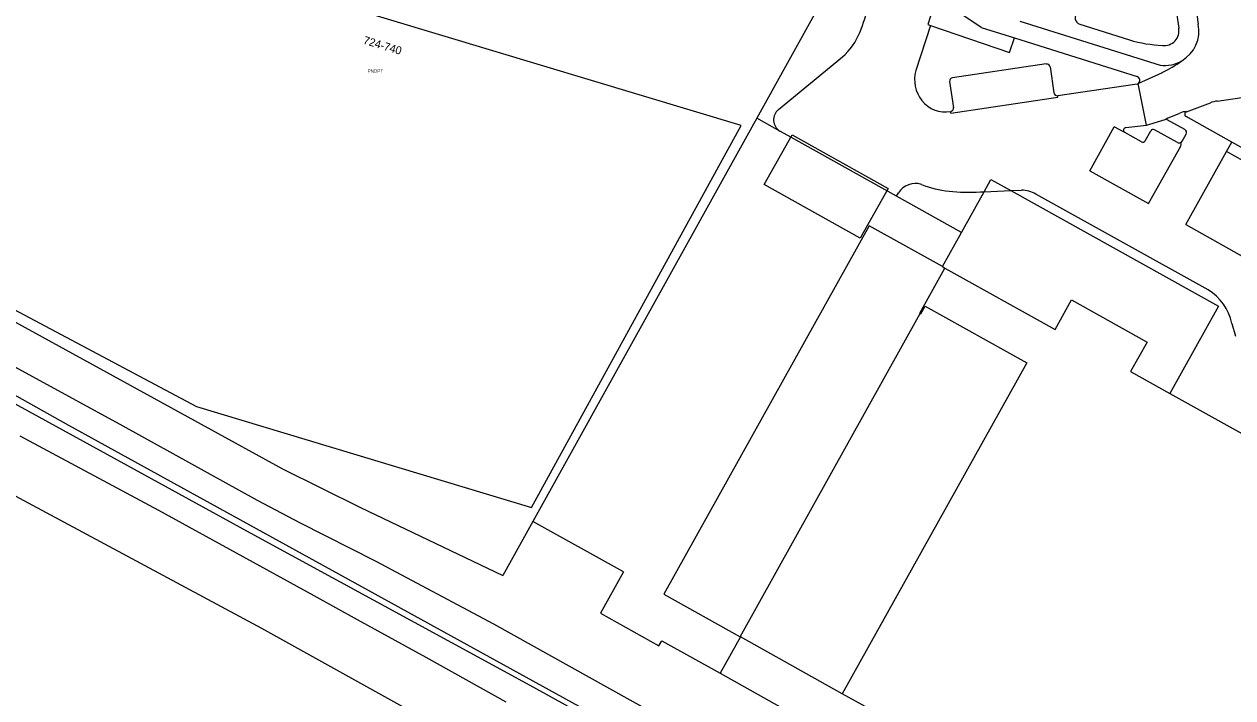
# Model space of a CAD drawing. Extents: x 194485 to 197793, y 468269 to 470822.
# Drawn here: x 196538 to 196719.1, y 468920.3 to 469021.3 of the extents above; entities that cross this region are included whole.
import ezdxf

# ---------------------------------------------------------------- set-up
doc = ezdxf.new("R2010")
doc.units = 0
for name, color, linetype in [('BAG plantopografie panden grensvlak pand', 7, 'Continuous'), ('BAG plantopografie panden kenmerkpunt', 7, 'Continuous'), ('BAG plantopografie panden tekst opmerking', 7, 'Continuous'), ('BGT begrenzing kruinlijn', 7, 'Continuous'), ('BGT grensvlak begroeid terreindeel', 7, 'Continuous'), ('BGT grensvlak gebouwinstallatie plus 1', 7, 'Continuous'), ('BGT grensvlak onbegroeid terreindeel', 7, 'Continuous'), ('BGT grensvlak pand op maaiveld', 7, 'Continuous'), ('BGT grensvlak wegdeel', 7, 'Continuous'), ('BGT lijnelement scheiding hek', 7, 'Continuous')]:
    doc.layers.add(name, color=color, linetype=linetype)

msp = doc.modelspace()

# ---------------------------------------------------------------- linework, layer by layer
at = {"layer": 'BAG plantopografie panden grensvlak pand'}
msp.add_lwpolyline([(196540.41, 469037.73), (196534.87, 469040.52), (196530.07, 469044.11), (196525.96, 469048.49), (196522.67, 469053.51), (196520.3, 469059.02), (196519.29, 469063.06), (196465.17, 469079.36), (196448.84, 469025.13), (196563.77, 468963.99), (196613.99, 468948.86), (196645.41, 469006.1), (196540.41, 469037.73)], dxfattribs=at)
at = {"layer": 'BGT begrenzing kruinlijn'}
for p, q in [((196558.13, 468948.39), (196537.35, 468959.55)), ((196581.44, 468935.59), (196558.13, 468948.39)), ((196587.94, 468932.01), (196581.44, 468935.59)), ((196598.23, 468926.37), (196587.94, 468932.01)), ((196610.22, 468919.68), (196598.23, 468926.37))]:
    msp.add_line(p, q, dxfattribs=at)
at = {"layer": 'BGT grensvlak begroeid terreindeel'}
for points in [[(196664, 468894.35), (196614.34, 468921.85), (196571.9, 468944.97), (196501.27, 468983.73), (196475.64, 468996.83), (196467.01, 469001.13), (196464.63, 469002.32), (196434.71, 469015.8), (196400.08, 469030.84)], [(196467.57, 469002.33), (196482.24, 468994.76), (196494.91, 468988.36), (196511.85, 468979.52), (196544.6, 468961.2), (196680.8, 468886.2), (196712.39, 468868.93)]]:
    msp.add_lwpolyline(points, dxfattribs=at)
at = {"layer": 'BGT grensvlak gebouwinstallatie plus 1'}
for p, q in [((196678.46, 468990.09), (196681.85, 468996.17)), ((196675.6, 468984.95), (196678.46, 468990.09)), ((196675.6, 468984.95), (196675.98, 468984.74)), ((196645.27, 468929.47), (196672.28, 468977.91)), ((196633.83, 468935.83), (196645.27, 468929.47)), ((196645.34, 468929.43), (196642.3, 468923.99)), ((196645.34, 468929.43), (196645.27, 468929.47)), ((196660.59, 468920.93), (196645.34, 468929.43)), ((196642.3, 468923.99), (196663.97, 468911.87))]:
    msp.add_line(p, q, dxfattribs=at)
for points in [[(196663.27, 468989.23), (196648.87, 468997.25), (196653.05, 469004.7), (196667.45, 468996.68), (196663.27, 468989.23)], [(196681.85, 468996.17), (196682.87, 468998.01), (196685.86, 468996.35)], [(196685.86, 468996.35), (196716.96, 468979.04), (196709.66, 468965.95)], [(196675.6, 468984.95), (196664.63, 468991.06), (196633.83, 468935.83)]]:
    msp.add_lwpolyline(points, dxfattribs=at)
at = {"layer": 'BGT grensvlak onbegroeid terreindeel'}
for p, q in [((196708.96, 469034.95), (196711.01, 469020.72)), ((196657.36, 469024.48), (196647.77, 469007.21)), ((196696.18, 469021.29), (196703.66, 469018.93)), ((196647.77, 469007.21), (196614.18, 468946.74)), ((196651.23, 469005.28), (196647.77, 469007.21))]:
    msp.add_line(p, q, dxfattribs=at)
msp.add_lwpolyline([(196673.81, 469021.09), (196685.65, 469017.07), (196686.38, 469019.23)], dxfattribs=at)
for centre, radius, start, end in [((196696.48, 469022.24), 1, 127.4174, 252.505), ((196708.85, 469020.29), 2.2, 263.0652, 11.1416), ((196709.47, 469038.59), 20.5, 253.5278, 267.5136)]:
    msp.add_arc(centre, radius, start, end, dxfattribs=at)
at = {"layer": 'BGT grensvlak pand op maaiveld'}
for p, q in [((196672.37, 468977.87), (196673.02, 468979.03)), ((196673.02, 468979.03), (196688.24, 468970.54)), ((196672.28, 468977.91), (196672.37, 468977.87)), ((196688.24, 468970.54), (196660.59, 468920.93)), ((196709.66, 468965.95), (196728.02, 468955.72))]:
    msp.add_line(p, q, dxfattribs=at)
for points in [[(196672.28, 468977.91), (196672.19, 468977.96), (196675.98, 468984.74)], [(196675.98, 468984.74), (196692.5, 468975.54), (196694.95, 468979.98), (196706.27, 468973.65), (196703.79, 468969.22), (196709.66, 468965.95)], [(196663.97, 468911.87), (196667.02, 468917.35), (196660.59, 468920.93)]]:
    msp.add_lwpolyline(points, dxfattribs=at)
at = {"layer": 'BGT grensvlak wegdeel'}
for p, q in [((196709.23, 469053.85), (196713.95, 469021.3)), ((196674.13, 469023.43), (196673.41, 469021.23)), ((196681.4, 469020.8), (196678.53, 469022.76)), ((196673.81, 469021.09), (196671.59, 469014.33)), ((196673.41, 469021.23), (196673.81, 469021.09)), ((196681.4, 469020.8), (196686.38, 469019.23)), ((196687.21, 469021.74), (196708.22, 469015.13)), ((196686.38, 469019.23), (196704.8, 469013.43)), ((196651.04, 469008.51), (196660.61, 469016.39)), ((196691.17, 469015.33), (196677.1, 469013.26)), ((196691.74, 469014.9), (196692.31, 469010.99)), ((196704.94, 469012.41), (196708.56, 469014.06)), ((196676.68, 469012.69), (196677.25, 469008.78)), ((196704.78, 469012.32), (196692.88, 469010.57)), ((196706.18, 469006.18), (196704.94, 469012.41)), ((196716.77, 469009.77), (196729.73, 469011.68)), ((196676.86, 469007.98), (196692.91, 469010.34)), ((196692.91, 469010.34), (196692.88, 469010.57)), ((196712.17, 469008.18), (196715.76, 469009.51)), ((196676.86, 469007.98), (196676.83, 469008.22)), ((196709.34, 469007.23), (196711.2, 469007.97)), ((196718.98, 469003.62), (196712.12, 469007.46)), ((196697.67, 468999.31), (196701.36, 469005.93)), ((196702.94, 469005.05), (196701.36, 469005.93)), ((196703.1, 469005.79), (196706.18, 469006.18)), ((196711.92, 469005.49), (196709.29, 469006.96)), ((196651.33, 469005.22), (196651.23, 469005.28)), ((196652.86, 469004.36), (196651.33, 469005.22)), ((196668.73, 468995.52), (196652.86, 469004.36)), ((196705.44, 469003.66), (196702.94, 469005.05)), ((196705.98, 469003.81), (196706.83, 469005.33)), ((196710.84, 469003.55), (196707.38, 469005.48)), ((196711.52, 469003.74), (196712.11, 469004.81)), ((196706.49, 468994.39), (196711.31, 469003.02)), ((196711.34, 469003.44), (196711.3, 469003.54)), ((196712.07, 468991.26), (196718.18, 469002.19)), ((196718.18, 469002.19), (196718.98, 469003.62)), ((196726.99, 468997.27), (196718.18, 469002.19)), ((196722.46, 469001.68), (196718.98, 469003.62)), ((196697.67, 468999.31), (196706.49, 468994.39)), ((196668.73, 468995.52), (196669, 468996.01)), ((196678.46, 468990.09), (196668.73, 468995.52)), ((196681.23, 468996.15), (196681.85, 468996.17)), ((196681.85, 468996.17), (196685.86, 468996.35)), ((196685.86, 468996.35), (196687.46, 468996.42)), ((196715.43, 468981.45), (196689.58, 468995.8)), ((196712.07, 468991.26), (196720.89, 468986.34)), ((196718.97, 468976.44), (196719.53, 468974.53)), ((196614.18, 468946.74), (196609.69, 468938.65)), ((196627.78, 468939.19), (196614.18, 468946.74)), ((196627.78, 468939.19), (196624.34, 468932.99)), ((196624.34, 468932.99), (196633.11, 468928.11)), ((196633.11, 468928.11), (196633.53, 468928.86)), ((196633.53, 468928.86), (196642.3, 468923.99))]:
    msp.add_line(p, q, dxfattribs=at)
for points in [[(196452.83, 469019.48), (196473.27, 469009.86), (196489.24, 469001.89), (196530.93, 468979.7), (196576.65, 468954.62), (196588.39, 468948.85), (196609.69, 468938.65)], [(196401.49, 469015.41), (196430.94, 469002.41), (196468.47, 468985.45), (196480.18, 468979.52), (196508.8, 468965.22), (196535.22, 468951.32), (196573.53, 468930.77), (196627.02, 468901.02), (196641.78, 468893.08), (196668.36, 468878.3), (196701.26, 468860.4), (196728.08, 468845.22), (196760.09, 468827.96), (196820.14, 468795.04), (196837.03, 468785.16), (196848.77, 468778.67), (196858.46, 468773.94)], [(196706.18, 469006.18), (196706.67, 469006.31), (196708.98, 469006.99)], [(196469.03, 469005.45), (196472.26, 469003.86), (196493.07, 468993.39), (196503.29, 468988.03), (196525.61, 468975.87), (196552.75, 468961.09), (196572.9, 468949.95), (196579.23, 468946.58), (196590.65, 468940.79), (196608.29, 468931.39), (196628.28, 468920.26), (196641.68, 468912.8)]]:
    msp.add_lwpolyline(points, dxfattribs=at)
for centre, radius, start, end in [((196635.14, 469031.45), 30.29, 337.9118, 346.2104), ((196654.38, 469023.53), 9.48, 311.1091, 338.5476), ((196708.85, 469020.29), 5.2, 300.4724, 11.1094), ((196691.24, 469014.83), 0.5, 8.3625, 98.3193), ((196708.85, 469020.29), 5.2, 263.053, 300.4696), ((196700.6, 469030.66), 18.41, 295.5941, 306.2355), ((196676.6, 469013.04), 5.18, 165.5069, 218.0877), ((196677.17, 469012.76), 0.501, 98.4312, 188.3472), ((196704.59, 469012.88), 0.592, 306.7414, 69.3158), ((196692.81, 469011.07), 0.5, 188.3093, 278.3724), ((196704.6, 469012.86), 0.568, 288.6158, 307.0478), ((196676.04, 469012.64), 4.5, 218.5275, 280.0894), ((196717.5, 469004.83), 5, 98.4052, 110.4121), ((196652.26, 469006.96), 1.98, 128.3487, 238.5857), ((196676.76, 469008.71), 0.5, 278.4195, 8.2622), ((196712.18, 469005.76), 2.43, 90.1656, 113.9599), ((196712.31, 469007.81), 0.4, 110.2658, 240.8884), ((196703.14, 469005.4), 0.397, 95.8469, 239.5074), ((196707.18, 469005.13), 0.4, 60.8274, 150.785), ((196709.09, 469006.62), 0.389, 85.4811, 107.1126), ((196709.5, 469006.85), 0.41, 112.543, 157.1971), ((196709.08, 469006.59), 0.417, 61.1854, 84.9039), ((196705.63, 469004), 0.4, 240.6795, 330.8778), ((196711.09, 469003.98), 0.494, 295.711, 331.0468), ((196711.68, 469005.05), 0.5, 330.8557, 60.8347), ((196711.08, 469003.99), 0.502, 240.9185, 295.8648), ((196710.87, 469003.26), 0.498, 330.7771, 21.4159), ((196671.58, 468994.35), 3.07, 72.9809, 147.1996), ((196677.93, 469010.34), 14.15, 247.3363, 264.5321), ((196679.64, 469027.45), 31.34, 264.4006, 272.9149), ((196687.43, 468992.36), 4.06, 57.9538, 89.4988), ((196711.51, 468974.92), 7.62, 11.5022, 58.9805)]:
    msp.add_arc(centre, radius, start, end, dxfattribs=at)
at = {"layer": 'BGT lijnelement scheiding hek'}
msp.add_lwpolyline([(196382.64, 469039.43), (196437.42, 469015.79), (196455.06, 469007.97), (196467.57, 469002.33), (196482.24, 468994.76), (196494.91, 468988.36), (196511.85, 468979.52), (196544.6, 468961.2), (196680.8, 468886.2), (196749.92, 468848.41), (196778.27, 468832.99), (196780.89, 468831.84), (196782.28, 468831.43)], dxfattribs=at)

# ---------------------------------------------------------------- texts
at = {"layer": 'BAG plantopografie panden kenmerkpunt'}
msp.add_text('PNDPT', height=0.5, dxfattribs=at).set_placement((196589.43, 469014.01))
at = {"layer": 'BAG plantopografie panden tekst opmerking'}
msp.add_text('724-740', height=1.2, rotation=343.2376, dxfattribs=at).set_placement((196588.68, 469018.39))

doc.saveas('drawing.dxf')
